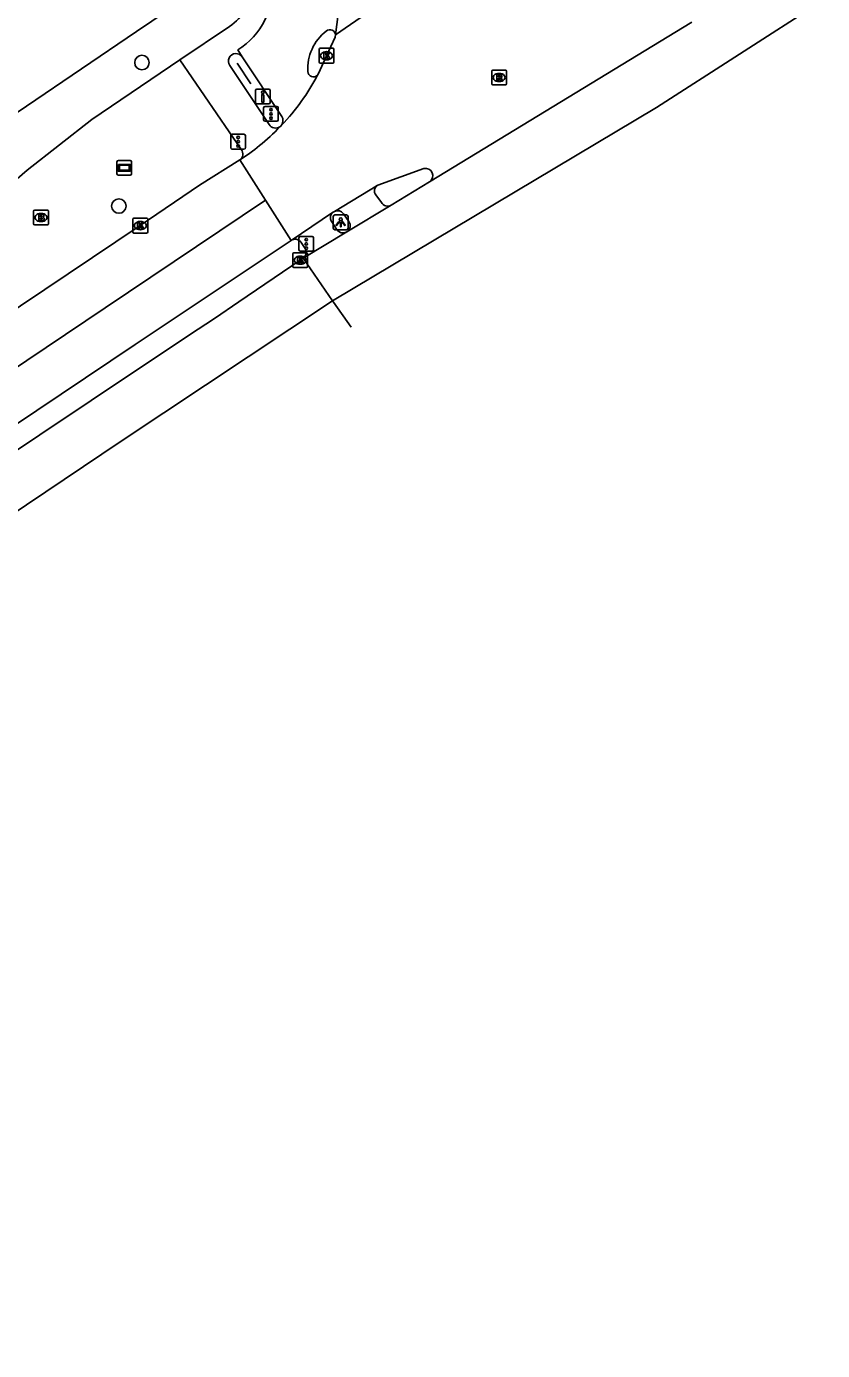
# Model space of a CAD drawing. Extents: x 157466 to 158888, y 383063 to 384677.
# Drawn here: x 158051.1 to 158104.9, y 383213.2 to 383302.7 of the extents above; entities that cross this region are included whole.
import ezdxf

# ---------------------------------------------------------------- set-up
doc = ezdxf.new("R2010")
doc.units = 0
for name, color, linetype in [('IMGEO_Berm_groen', 7, 'Continuous'), ('IMGEO_Boom', 7, 'Continuous'), ('IMGEO_Brandkraan', 7, 'Continuous'), ('IMGEO_Drukknoppaal', 7, 'Continuous'), ('IMGEO_Fietspad_gesloten', 7, 'Continuous'), ('IMGEO_Fietspad_open', 7, 'Continuous'), ('IMGEO_Groenvoorziening', 7, 'Continuous'), ('IMGEO_Hek', 7, 'Continuous'), ('IMGEO_Kolk', 7, 'Continuous'), ('IMGEO_Lichtpunt', 7, 'Continuous'), ('IMGEO_OVBaan_gesloten', 7, 'Continuous'), ('IMGEO_Rijbaan_lokaal_gesloten', 7, 'Continuous'), ('IMGEO_Rijbaan_regionaal_gesloten', 7, 'Continuous'), ('IMGEO_Rioolput', 7, 'Continuous'), ('IMGEO_Verkeersregelinstallatiepaal', 7, 'Continuous'), ('IMGEO_Verklikker', 7, 'Continuous'), ('IMGEO_Voetpad_open', 7, 'Continuous')]:
    doc.layers.add(name, color=color, linetype=linetype)

msp = doc.modelspace()

# ---------------------------------------------------------------- linework, layer by layer
at = {"layer": 'IMGEO_Berm_groen'}
msp.add_lwpolyline([(158061.456, 383300.492), (158055.5, 383296.445), (158051.134, 383293.037), (158044.302, 383287.117), (158039.822, 383283.753), (158020.954, 383271.326), (158017.493, 383268.947)], dxfattribs=at)
at = {"layer": 'IMGEO_Boom'}
for centre in [(158058.887, 383300.303), (158057.329, 383290.604)]:
    msp.add_circle(centre, 0.489, dxfattribs=at)
at = {"layer": 'IMGEO_Brandkraan'}
for p, q in [((158051.567, 383289.404), (158051.567, 383290.256)), ((158051.642, 383290.33), (158052.494, 383290.33)), ((158052.055, 383290.11), (158052.08, 383290.11)), ((158052.568, 383290.256), (158052.568, 383289.404)), ((158052.494, 383289.33), (158051.642, 383289.33)), ((158052.078, 383289.55), (158052.053, 383289.55))]:
    msp.add_line(p, q, dxfattribs=at)
for points in [[(158051.567, 383289.404), (158051.567, 383290.256)], [(158051.642, 383290.33), (158052.494, 383290.33)], [(158051.915, 383290.03), (158051.915, 383289.63), (158052.128, 383289.63)], [(158052.146, 383290.03), (158051.915, 383290.03)], [(158052.094, 383289.949), (158052.04, 383289.949), (158052.04, 383289.873)], [(158052.568, 383290.256), (158052.568, 383289.404)], [(158052.494, 383289.33), (158051.642, 383289.33)], [(158052.04, 383289.873), (158052.093, 383289.873)], [(158052.102, 383289.797), (158052.04, 383289.797), (158052.04, 383289.716)], [(158052.04, 383289.716), (158052.102, 383289.716)]]:
    msp.add_lwpolyline(points, dxfattribs=at)
for centre, radius, start, end in [((158051.644, 383290.254), 0.0765, 91.55205, 178.44795), ((158051.644, 383290.254), 0.0765, 91.55205, 178.44795), ((158052.095, 383289.911), 0.0379, 267.82845, 90.93552), ((158052.15, 383289.885), 0.145, 59.4692, 91.53667), ((158052.175, 383289.932), 0.0922, 285.51372, 58.15012), ((158052.492, 383290.254), 0.0765, 1.55205, 88.44795), ((158052.492, 383290.254), 0.0765, 1.55205, 88.44795), ((158051.644, 383289.406), 0.0765, 181.55205, 268.44795), ((158051.644, 383289.406), 0.0765, 181.55205, 268.44795), ((158052.103, 383289.756), 0.0404, 269.87594, 90.50774), ((158052.134, 383289.881), 0.251, 268.66757, 293.53466), ((158052.18, 383289.74), 0.105, 301.31148, 78.98903), ((158052.492, 383289.406), 0.0765, 271.55205, 358.44795), ((158052.492, 383289.406), 0.0765, 271.55205, 358.44795)]:
    msp.add_arc(centre, radius, start, end, dxfattribs=at)
for centre, major_axis, ratio, start_param, end_param in [((158052.054, 383289.83), (-0.387, 0.002), 0.722429, 4.712389, 7.853982), ((158052.079, 383289.83), (-0.39, 0.002), 0.717154, 1.570796, 4.712389)]:
    msp.add_ellipse(centre, major_axis=major_axis, ratio=ratio, start_param=start_param, end_param=end_param, dxfattribs=at)
at = {"layer": 'IMGEO_Drukknoppaal'}
for p, q in [((158066.565, 383297.607), (158066.565, 383298.407)), ((158066.565, 383298.407), (158066.565, 383297.607)), ((158066.665, 383298.507), (158067.455, 383298.507)), ((158067.455, 383298.507), (158066.665, 383298.507)), ((158067.555, 383298.407), (158067.555, 383297.607)), ((158067.555, 383297.607), (158067.555, 383298.407)), ((158067.455, 383297.507), (158066.665, 383297.507)), ((158066.665, 383297.507), (158067.455, 383297.507))]:
    msp.add_line(p, q, dxfattribs=at)
msp.add_lwpolyline([(158067.135, 383298.132), (158067.135, 383297.632), (158066.985, 383297.632), (158066.985, 383298.132), (158067.135, 383298.132)], dxfattribs=at)
msp.add_circle((158067.06, 383298.297), 0.085, dxfattribs=at)
for centre, start, end in [((158066.665, 383298.407), 90, 180), ((158066.665, 383298.407), 90, 180), ((158067.455, 383298.407), 0, 90), ((158067.455, 383298.407), 360, 90), ((158066.665, 383297.607), 180, 270), ((158066.665, 383297.607), 180, 270), ((158067.455, 383297.607), 270, 0), ((158067.455, 383297.607), 270, 0)]:
    msp.add_arc(centre, 0.1, start, end, dxfattribs=at)
at = {"layer": 'IMGEO_Fietspad_gesloten'}
for points in [[(158065.67, 383300.685), (158065.373, 383301.16), (158065.651, 383301.348)], [(158068.353, 383296.663), (158065.67, 383300.685)]]:
    msp.add_lwpolyline(points, dxfattribs=at)
for centre, radius, start, end in [((158062.652, 383305.44), 5.074, 306.23489, 8.33676), ((158073.324, 383299.869), 3.233, 127.58963, 183.17332), ((158071.594, 383302.14), 0.378, 5.23514, 129.8278), ((158070.476, 383299.715), 0.381, 183.81751, 317.13903), ((158067.833, 383296.385), 0.59, 326.90446, 28.13301)]:
    msp.add_arc(centre, radius, start, end, dxfattribs=at)
at = {"layer": 'IMGEO_Fietspad_open'}
for points in [[(158074.69, 383291.354), (158075.073, 383290.846)], [(158072.872, 383289.563), (158072.513, 383290.086)]]:
    msp.add_lwpolyline(points, dxfattribs=at)
for centre, radius, start, end in [((158075.076, 383291.622), 0.469, 121.68872, 214.76784), ((158075.495, 383291.078), 0.482, 208.79722, 300.02089), ((158072.113, 383289.801), 0.491, 35.50116, 116.29529), ((158072.471, 383289.276), 0.493, 301.4004, 35.57481)]:
    msp.add_arc(centre, radius, start, end, dxfattribs=at)
at = {"layer": 'IMGEO_Groenvoorziening'}
msp.add_lwpolyline([(158015.19, 383272.388), (158043.805, 383292.029), (158043.622, 383292.299), (158058.514, 383302.399), (158065.833, 383307.363)], dxfattribs=at)
at = {"layer": 'IMGEO_Hek'}
msp.add_lwpolyline([(158065.335, 383300.259), (158066.252, 383298.872)], dxfattribs=at)
at = {"layer": 'IMGEO_Kolk'}
for p, q in [((158070.868, 383300.339), (158070.868, 383301.191)), ((158070.943, 383301.265), (158071.795, 383301.265)), ((158071.356, 383301.045), (158071.381, 383301.045)), ((158071.869, 383301.191), (158071.869, 383300.339)), ((158071.795, 383300.265), (158070.943, 383300.265)), ((158071.379, 383300.485), (158071.354, 383300.485)), ((158058.276, 383288.853), (158058.276, 383289.705)), ((158058.351, 383289.779), (158059.203, 383289.779)), ((158058.787, 383288.999), (158058.762, 383288.999)), ((158058.764, 383289.559), (158058.789, 383289.559)), ((158059.277, 383289.705), (158059.277, 383288.853)), ((158059.203, 383288.779), (158058.351, 383288.779)), ((158069.088, 383286.518), (158069.088, 383287.37)), ((158069.163, 383287.444), (158070.015, 383287.444)), ((158069.576, 383287.224), (158069.601, 383287.224)), ((158070.089, 383287.37), (158070.089, 383286.518)), ((158070.015, 383286.444), (158069.163, 383286.444)), ((158069.599, 383286.664), (158069.574, 383286.664))]:
    msp.add_line(p, q, dxfattribs=at)
for points in [[(158070.868, 383300.339), (158070.868, 383301.191)], [(158070.943, 383301.265), (158071.795, 383301.265)], [(158071.189, 383300.965), (158071.312, 383300.965), (158071.312, 383300.814), (158071.442, 383300.965), (158071.606, 383300.965), (158071.46, 383300.814), (158071.613, 383300.565), (158071.461, 383300.565), (158071.376, 383300.729), (158071.312, 383300.662), (158071.312, 383300.565), (158071.189, 383300.565), (158071.189, 383300.965)], [(158071.869, 383301.191), (158071.869, 383300.339)], [(158071.795, 383300.265), (158070.943, 383300.265)], [(158058.276, 383288.853), (158058.276, 383289.705)], [(158058.351, 383289.779), (158059.203, 383289.779)], [(158058.597, 383289.479), (158058.72, 383289.479), (158058.72, 383289.328), (158058.85, 383289.479), (158059.014, 383289.479), (158058.868, 383289.328), (158059.021, 383289.079), (158058.869, 383289.079), (158058.784, 383289.243), (158058.72, 383289.176), (158058.72, 383289.079), (158058.597, 383289.079), (158058.597, 383289.479)], [(158059.277, 383289.705), (158059.277, 383288.853)], [(158059.203, 383288.779), (158058.351, 383288.779)], [(158069.088, 383286.518), (158069.088, 383287.37)], [(158069.163, 383287.444), (158070.015, 383287.444)], [(158070.089, 383287.37), (158070.089, 383286.518)], [(158070.015, 383286.444), (158069.163, 383286.444)], [(158069.409, 383287.144), (158069.532, 383287.144), (158069.532, 383286.993), (158069.662, 383287.144), (158069.826, 383287.144), (158069.68, 383286.993), (158069.833, 383286.744), (158069.681, 383286.744), (158069.596, 383286.908), (158069.532, 383286.841), (158069.532, 383286.744), (158069.409, 383286.744), (158069.409, 383287.144)]]:
    msp.add_lwpolyline(points, dxfattribs=at)
for centre, start, end in [((158070.945, 383301.189), 91.55205, 178.44795), ((158070.945, 383301.189), 91.55205, 178.44795), ((158071.793, 383301.189), 1.55205, 88.44795), ((158071.793, 383301.189), 1.55205, 88.44795), ((158070.945, 383300.341), 181.55205, 268.44795), ((158070.945, 383300.341), 181.55205, 268.44795), ((158071.793, 383300.341), 271.55205, 358.44795), ((158071.793, 383300.341), 271.55205, 358.44795), ((158058.353, 383289.703), 91.55205, 178.44795), ((158058.353, 383289.703), 91.55205, 178.44795), ((158059.201, 383289.703), 1.55205, 88.44795), ((158059.201, 383289.703), 1.55205, 88.44795), ((158058.353, 383288.855), 181.55205, 268.44795), ((158058.353, 383288.855), 181.55205, 268.44795), ((158059.201, 383288.855), 271.55205, 358.44795), ((158059.201, 383288.855), 271.55205, 358.44795), ((158069.165, 383287.368), 91.55205, 178.44795), ((158069.165, 383287.368), 91.55205, 178.44795), ((158070.013, 383287.368), 1.55205, 88.44795), ((158070.013, 383287.368), 1.55205, 88.44795), ((158069.165, 383286.52), 181.55205, 268.44795), ((158069.165, 383286.52), 181.55205, 268.44795), ((158070.013, 383286.52), 271.55205, 358.44795), ((158070.013, 383286.52), 271.55205, 358.44795)]:
    msp.add_arc(centre, 0.0765, start, end, dxfattribs=at)
for centre, major_axis, ratio, start_param, end_param in [((158071.355, 383300.765), (-0.387, 0.002), 0.722429, 4.712389, 7.853982), ((158071.38, 383300.765), (-0.39, 0.002), 0.717154, 1.570796, 4.712389), ((158058.763, 383289.279), (-0.387, 0.002), 0.722429, 4.712389, 7.853982), ((158058.788, 383289.279), (-0.39, 0.002), 0.717154, 1.570796, 4.712389), ((158069.575, 383286.944), (-0.387, 0.002), 0.722429, 4.712389, 7.853982), ((158069.6, 383286.944), (-0.39, 0.002), 0.717154, 1.570796, 4.712389)]:
    msp.add_ellipse(centre, major_axis=major_axis, ratio=ratio, start_param=start_param, end_param=end_param, dxfattribs=at)
at = {"layer": 'IMGEO_Lichtpunt'}
for p, q in [((158071.825, 383289.904), (158071.825, 383289.097)), ((158071.825, 383289.904), (158071.825, 383289.097)), ((158072.727, 383289.999), (158071.919, 383289.999)), ((158072.727, 383289.999), (158071.919, 383289.999)), ((158072.821, 383289.097), (158072.821, 383289.904)), ((158072.821, 383289.097), (158072.821, 383289.904)), ((158071.919, 383289.003), (158072.727, 383289.003)), ((158071.919, 383289.003), (158072.727, 383289.003))]:
    msp.add_line(p, q, dxfattribs=at)
for points in [[(158072.199, 383289.568), (158072.238, 383289.54), (158072.05, 383289.278), (158072.012, 383289.305), (158072.199, 383289.568)], [(158072.301, 383289.52), (158072.348, 383289.52), (158072.348, 383289.198), (158072.301, 383289.198), (158072.301, 383289.52)], [(158072.411, 383289.54), (158072.449, 383289.567), (158072.636, 383289.305), (158072.597, 383289.277), (158072.411, 383289.54)]]:
    msp.add_lwpolyline(points, dxfattribs=at)
msp.add_circle((158072.324, 383289.702), 0.0994, dxfattribs=at)
for centre, start, end in [((158071.919, 383289.904), 90, 180), ((158071.919, 383289.904), 90, 180), ((158072.727, 383289.904), 0, 90), ((158072.727, 383289.904), 0, 90), ((158071.919, 383289.097), 180, 270), ((158071.919, 383289.097), 180, 270), ((158072.727, 383289.097), 270, 0), ((158072.727, 383289.097), 270, 360)]:
    msp.add_arc(centre, 0.0946, start, end, dxfattribs=at)
at = {"layer": 'IMGEO_OVBaan_gesloten'}
for points in [[(158104.891, 383304.477), (158093.676, 383297.265), (158071.777, 383284.192)], [(158078.32, 383292.247), (158096.062, 383303.027)], [(158078.32, 383292.247), (158075.736, 383290.661)], [(158075.736, 383290.661), (158072.728, 383288.856)], [(158072.728, 383288.856), (158069.78, 383287.088)], [(158003.797, 383243.518), (158008.366, 383246.348), (158014.305, 383250), (158020.805, 383254.295), (158055.454, 383277.465), (158062.113, 383281.899), (158063.784, 383283.008), (158065.437, 383284.135), (158069.586, 383286.943), (158069.78, 383287.088)], [(158069.78, 383287.088), (158071.777, 383284.192)], [(158071.777, 383284.192), (158057.477, 383274.715), (158040.808, 383263.504), (158024.37, 383252.567), (158015.679, 383246.898), (158010.577, 383243.644), (158006.672, 383241.272), (157986.099, 383229.222), (157960.516, 383213.232)], [(158071.777, 383284.192), (158071.841, 383284.099), (158073.023, 383282.413)]]:
    msp.add_lwpolyline(points, dxfattribs=at)
at = {"layer": 'IMGEO_Rijbaan_lokaal_gesloten'}
msp.add_lwpolyline([(158072.504, 383306.388), (158071.971, 383302.175)], dxfattribs=at)
at = {"layer": 'IMGEO_Rijbaan_regionaal_gesloten'}
for points in [[(158079.489, 383307.394), (158071.971, 383302.175)], [(158071.971, 383302.175), (158071.95, 383302.011), (158071.366, 383300.764), (158070.824, 383299.56), (158070.756, 383299.456)], [(158068.327, 383296.063), (158068.273, 383296.012), (158068.218, 383295.961)], [(158065.502, 383293.72), (158062.782, 383292.017), (158058.763, 383289.278), (158042.576, 383278.422), (158038.774, 383275.838), (158015.364, 383260.233), (158009.289, 383256.344), (158000, 383250.605), (157998.987, 383250), (157991.722, 383245.774)], [(158067.24, 383291.002), (158065.502, 383293.72)], [(158074.829, 383292.021), (158077.945, 383293.131)], [(158071.896, 383290.241), (158074.829, 383292.021)], [(158067.24, 383291.002), (158056.408, 383283.731), (158048.41, 383278.363), (158036.032, 383269.924), (158018.968, 383258.628), (158012.79, 383254.538), (158009.323, 383252.403), (158005.424, 383250.002), (158002.397, 383248.138), (157999.07, 383246.158), (157995.566, 383244.074), (157988.641, 383240.115), (157981.818, 383236.043), (157974.996, 383231.971), (157971.258, 383229.676), (157947.966, 383215.372), (157945.166, 383213.764)], [(158068.979, 383288.283), (158067.24, 383291.002)], [(158068.979, 383288.283), (158071.778, 383290.166)], [(158071.778, 383290.166), (158071.896, 383290.241)], [(158001.616, 383243.93), (158011.557, 383250), (158020.168, 383255.566), (158058.426, 383281.233), (158068.979, 383288.283)]]:
    msp.add_lwpolyline(points, dxfattribs=at)
for centre, radius, start, end in [((158057.489, 383306.388), 14.968, 316.38922, 332.41411), ((158058.18, 383305.424), 13.796, 308.89996, 316.68819), ((158057.593, 383306.089), 14.682, 302.59473, 309.0525), ((158078.064, 383292.66), 0.486, 301.81433, 104.15977)]:
    msp.add_arc(centre, radius, start, end, dxfattribs=at)
at = {"layer": 'IMGEO_Rioolput'}
for p, q in [((158082.604, 383299.792), (158083.456, 383299.792)), ((158082.529, 383298.866), (158082.529, 383299.718)), ((158083.04, 383299.012), (158083.015, 383299.012)), ((158083.017, 383299.572), (158083.042, 383299.572)), ((158083.53, 383299.718), (158083.53, 383298.866)), ((158083.456, 383298.792), (158082.604, 383298.792))]:
    msp.add_line(p, q, dxfattribs=at)
for points in [[(158082.604, 383299.792), (158083.456, 383299.792)], [(158082.529, 383298.866), (158082.529, 383299.718)], [(158083.118, 383299.49), (158082.866, 383299.492), (158082.866, 383299.092)], [(158082.866, 383299.092), (158082.99, 383299.092), (158082.99, 383299.254), (158083.001, 383299.254)], [(158083.044, 383299.411), (158082.99, 383299.411), (158082.99, 383299.33)], [(158082.99, 383299.33), (158083.042, 383299.33)], [(158083.048, 383299.225), (158083.119, 383299.092), (158083.259, 383299.092), (158083.194, 383299.218)], [(158083.53, 383299.718), (158083.53, 383298.866)], [(158083.456, 383298.792), (158082.604, 383298.792)]]:
    msp.add_lwpolyline(points, dxfattribs=at)
for centre, radius, start, end in [((158082.606, 383299.716), 0.0765, 91.55205, 178.44795), ((158082.606, 383299.716), 0.0765, 91.55205, 178.44795), ((158083.454, 383299.716), 0.0765, 1.55205, 88.44795), ((158083.454, 383299.716), 0.0765, 1.55205, 88.44795), ((158082.606, 383298.868), 0.0765, 181.55205, 268.44795), ((158082.606, 383298.868), 0.0765, 181.55205, 268.44795), ((158083, 383299.201), 0.0533, 26.02933, 88.69889), ((158083.026, 383299.519), 0.19, 274.7715, 282.96867), ((158083.05, 383299.315), 0.0964, 77.00612, 93.18647), ((158083.064, 383299.372), 0.0378, 276.66336, 79.67722), ((158083.117, 383299.38), 0.109, 350.36119, 89.41601), ((158083.115, 383299.38), 0.112, 277.58423, 350.98172), ((158083.099, 383299.165), 0.108, 29.51342, 73.79051), ((158083.454, 383298.868), 0.0765, 271.55205, 358.44795), ((158083.454, 383298.868), 0.0765, 271.55205, 358.44795)]:
    msp.add_arc(centre, radius, start, end, dxfattribs=at)
for centre, major_axis, ratio, start_param, end_param in [((158083.016, 383299.292), (-0.387, 0.002), 0.722429, 4.712389, 7.853982), ((158083.041, 383299.292), (-0.39, 0.002), 0.717154, 1.570796, 4.712389)]:
    msp.add_ellipse(centre, major_axis=major_axis, ratio=ratio, start_param=start_param, end_param=end_param, dxfattribs=at)
at = {"layer": 'IMGEO_Verkeersregelinstallatiepaal'}
for p, q in [((158067.116, 383296.432), (158067.116, 383297.232)), ((158067.116, 383297.232), (158067.116, 383296.432)), ((158067.216, 383297.332), (158068.006, 383297.332)), ((158068.006, 383297.332), (158067.216, 383297.332)), ((158068.106, 383297.232), (158068.106, 383296.432)), ((158068.106, 383296.432), (158068.106, 383297.232)), ((158068.006, 383296.332), (158067.216, 383296.332)), ((158067.216, 383296.332), (158068.006, 383296.332)), ((158064.895, 383294.551), (158064.895, 383295.351)), ((158064.895, 383295.351), (158064.895, 383294.551)), ((158064.995, 383295.451), (158065.785, 383295.451)), ((158065.785, 383295.451), (158064.995, 383295.451)), ((158065.885, 383295.351), (158065.885, 383294.551)), ((158065.885, 383294.551), (158065.885, 383295.351)), ((158065.785, 383294.451), (158064.995, 383294.451)), ((158064.995, 383294.451), (158065.785, 383294.451)), ((158069.5, 383287.643), (158069.5, 383288.443)), ((158069.5, 383288.443), (158069.5, 383287.643)), ((158069.6, 383288.543), (158070.39, 383288.543)), ((158070.39, 383288.543), (158069.6, 383288.543)), ((158070.49, 383288.443), (158070.49, 383287.643)), ((158070.49, 383287.643), (158070.49, 383288.443)), ((158070.39, 383287.543), (158069.6, 383287.543)), ((158069.6, 383287.543), (158070.39, 383287.543))]:
    msp.add_line(p, q, dxfattribs=at)
for centre in [(158067.611, 383297.122), (158067.611, 383296.832), (158067.611, 383296.542), (158065.39, 383295.241), (158065.39, 383294.951), (158065.39, 383294.661), (158069.995, 383288.333), (158069.995, 383288.043), (158069.995, 383287.753)]:
    msp.add_circle(centre, 0.085, dxfattribs=at)
for centre, start, end in [((158067.216, 383297.232), 90, 180), ((158067.216, 383297.232), 90, 180), ((158068.006, 383297.232), 0, 90), ((158068.006, 383297.232), 360, 90), ((158067.216, 383296.432), 180, 270), ((158067.216, 383296.432), 180, 270), ((158068.006, 383296.432), 270, 0), ((158068.006, 383296.432), 270, 0), ((158064.995, 383295.351), 90, 180), ((158064.995, 383295.351), 90, 180), ((158065.785, 383295.351), 0, 90), ((158065.785, 383295.351), 360, 90), ((158064.995, 383294.551), 180, 270), ((158064.995, 383294.551), 180, 270), ((158065.785, 383294.551), 270, 0), ((158065.785, 383294.551), 270, 0), ((158069.6, 383288.443), 90, 180), ((158069.6, 383288.443), 90, 180), ((158070.39, 383288.443), 0, 90), ((158070.39, 383288.443), 360, 90), ((158069.6, 383287.643), 180, 270), ((158069.6, 383287.643), 180, 270), ((158070.39, 383287.643), 270, 0), ((158070.39, 383287.643), 270, 0)]:
    msp.add_arc(centre, 0.1, start, end, dxfattribs=at)
at = {"layer": 'IMGEO_Verklikker'}
for p, q in [((158057.196, 383292.789), (158057.196, 383293.589)), ((158057.196, 383293.589), (158057.196, 383292.789)), ((158057.296, 383293.689), (158058.086, 383293.689)), ((158058.086, 383293.689), (158057.296, 383293.689)), ((158058.186, 383293.589), (158058.186, 383292.789)), ((158058.186, 383292.789), (158058.186, 383293.589)), ((158058.086, 383292.689), (158057.296, 383292.689)), ((158057.296, 383292.689), (158058.086, 383292.689))]:
    msp.add_line(p, q, dxfattribs=at)
for points in [[(158057.297, 383293.421), (158058.085, 383293.421), (158058.085, 383292.957), (158057.297, 383292.957), (158057.297, 383293.421)], [(158057.362, 383293.356), (158057.362, 383293.022), (158058.02, 383293.022), (158058.02, 383293.356), (158057.362, 383293.356)]]:
    msp.add_lwpolyline(points, dxfattribs=at)
for centre, start, end in [((158057.296, 383293.589), 90, 180), ((158057.296, 383293.589), 90, 180), ((158058.086, 383293.589), 0, 90), ((158058.086, 383293.589), 360, 90), ((158057.296, 383292.789), 180, 270), ((158057.296, 383292.789), 180, 270), ((158058.086, 383292.789), 270, 0), ((158058.086, 383292.789), 270, 0)]:
    msp.add_arc(centre, 0.1, start, end, dxfattribs=at)
at = {"layer": 'IMGEO_Voetpad_open'}
for points in [[(158064.804, 383302.742), (158061.456, 383300.492)], [(158065.609, 383294.41), (158061.456, 383300.492)], [(158067.493, 383296.111), (158064.82, 383300.107)], [(158071.778, 383290.166), (158071.749, 383290.137), (158071.722, 383290.105), (158071.698, 383290.071), (158071.677, 383290.036), (158071.66, 383289.998), (158071.646, 383289.959), (158071.636, 383289.919), (158071.629, 383289.878), (158071.626, 383289.837), (158071.626, 383289.795), (158071.631, 383289.754), (158071.639, 383289.714), (158071.65, 383289.674), (158071.665, 383289.635), (158071.684, 383289.598), (158071.705, 383289.563), (158071.726, 383289.535), (158072.049, 383289.036), (158072.072, 383288.999), (158072.098, 383288.964), (158072.128, 383288.931), (158072.16, 383288.902), (158072.195, 383288.875), (158072.232, 383288.851), (158072.271, 383288.831), (158072.311, 383288.815), (158072.353, 383288.802), (158072.396, 383288.793), (158072.439, 383288.788), (158072.483, 383288.786), (158072.527, 383288.789), (158072.57, 383288.795), (158072.613, 383288.806), (158072.654, 383288.82), (158072.694, 383288.837), (158072.728, 383288.856)], [(158069.78, 383287.088), (158069.815, 383287.113), (158069.847, 383287.142), (158069.876, 383287.173), (158069.903, 383287.207), (158069.927, 383287.243), (158069.947, 383287.281), (158069.964, 383287.32), (158069.977, 383287.361), (158069.986, 383287.403), (158069.992, 383287.446), (158069.994, 383287.488), (158069.992, 383287.531), (158069.986, 383287.574), (158069.976, 383287.616), (158069.963, 383287.657), (158069.946, 383287.696), (158069.926, 383287.734), (158069.902, 383287.77), (158069.881, 383287.797), (158069.647, 383288.14), (158069.623, 383288.175), (158069.595, 383288.208), (158069.565, 383288.238), (158069.532, 383288.265), (158069.497, 383288.29), (158069.46, 383288.311), (158069.421, 383288.328), (158069.38, 383288.342), (158069.339, 383288.353), (158069.297, 383288.36), (158069.254, 383288.362), (158069.211, 383288.362), (158069.169, 383288.357), (158069.127, 383288.348), (158069.086, 383288.336), (158069.046, 383288.32), (158069.008, 383288.301), (158068.979, 383288.283)]]:
    msp.add_lwpolyline(points, dxfattribs=at)
for centre, radius, start, end in [((158063.29, 383305.141), 2.837, 302.24542, 6.49311), ((158065.244, 383300.398), 0.514, 33.96916, 214.46224), ((158067.926, 383296.379), 0.51, 211.73, 304.89126), ((158065.216, 383294.118), 0.49, 305.7508, 36.61963)]:
    msp.add_arc(centre, radius, start, end, dxfattribs=at)

doc.saveas('drawing.dxf')
